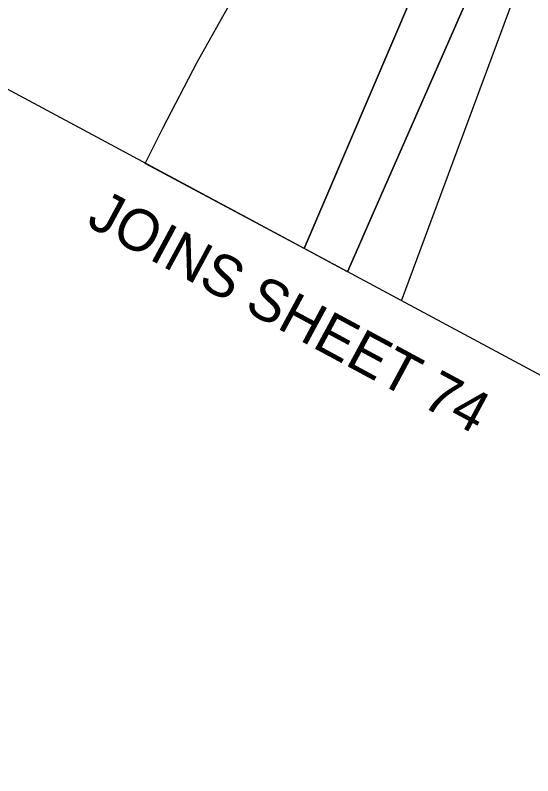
# Model space of a CAD drawing. Extents: x 3930721 to 3950824, y 220441 to 242861.
# Drawn here: x 3938420 to 3939041, y 223159 to 224073 of the extents above; entities that cross this region are included whole.
import ezdxf

# ---------------------------------------------------------------- set-up
doc = ezdxf.new("R2010")
doc.units = 0
for name, color, linetype in [('V-ANNO-TEXT', 7, 'Continuous'), ('V-GRID-FRAM', 7, 'Continuous'), ('V-TOPO-DPTH', 7, 'Continuous'), ('V-TOPO-MINR', 7, 'Continuous')]:
    doc.layers.add(name, color=color, linetype=linetype)

msp = doc.modelspace()

# ---------------------------------------------------------------- linework, layer by layer
at = {"layer": 'V-GRID-FRAM'}
msp.add_lwpolyline([(3948829.04, 235080.94), (3941569.42, 222286.79), (3934009.8, 226348.12), (3941449.59, 239338.56), (3948829.04, 235080.94)], dxfattribs=at)
at = {"layer": 'V-TOPO-DPTH'}
for p, q in [((3938766.8, 223792.47), (3938576.1, 223894.92)), ((3938819.02, 223764.41), (3938766.8, 223792.47))]:
    msp.add_line(p, q, dxfattribs=at)
for points in [[(3939914.93, 226384.46), (3939698.07, 225912.33), (3939668.88, 225848.66), (3939639.75, 225784.95), (3939610.72, 225721.2), (3939581.76, 225657.42), (3939532.95, 225549.74), (3939528.48, 225539.76), (3939524.05, 225529.76), (3939519.7, 225519.72), (3939183.49, 224595.65), (3939172.69, 224570.46), (3939161.75, 224545.31), (3938861.77, 223862.19), (3938846.99, 223828.49), (3938832.24, 223794.76), (3938819.02, 223764.41)], [(3938766.8, 223792.47), (3938950.29, 224221.96), (3938978.67, 224289.25), (3939006.62, 224356.72), (3939033.95, 224424.44), (3939060.85, 224492.33), (3939085.74, 224556), (3939099.84, 224592.2), (3939113.89, 224628.43), (3939127.85, 224664.68), (3939141.76, 224700.96), (3939199.55, 224852.24), (3939242.95, 224963.92), (3939287.2, 225075.25), (3939332.72, 225186.07), (3939379.09, 225296.55), (3939461.4, 225489.54), (3939473.96, 225518.77), (3939486.62, 225547.96), (3939499.43, 225577.08), (3939512.35, 225606.16), (3939815.82, 226284.77)], [(3939815.82, 226284.77), (3939512.35, 225606.16), (3939499.43, 225577.08), (3939486.62, 225547.96), (3939473.96, 225518.77), (3939461.4, 225489.54), (3939379.09, 225296.55), (3939332.72, 225186.07), (3939287.2, 225075.25), (3939242.95, 224963.92), (3939199.55, 224852.24), (3939141.76, 224700.96), (3939127.85, 224664.68), (3939113.89, 224628.43), (3939099.84, 224592.2), (3939085.74, 224556), (3939060.85, 224492.33), (3939033.95, 224424.44), (3939006.62, 224356.72), (3938978.67, 224289.25), (3938950.29, 224221.96), (3938766.8, 223792.47)], [(3938576.1, 223894.92), (3938597.07, 223937.1), (3938638.46, 224016.43), (3938681.88, 224094.57)], [(3938576.1, 223894.92), (3938597.07, 223937.1), (3938638.46, 224016.43), (3938681.88, 224094.57)]]:
    msp.add_lwpolyline(points, dxfattribs=at)
at = {"layer": 'V-TOPO-MINR'}
for points in [[(3938819.02, 223764.41), (3938832.24, 223794.76), (3938846.99, 223828.49), (3938861.77, 223862.19), (3939161.75, 224545.31), (3939172.69, 224570.46), (3939183.49, 224595.65), (3939519.7, 225519.72), (3939524.05, 225529.76), (3939528.48, 225539.76), (3939532.95, 225549.74), (3939581.76, 225657.42), (3939610.72, 225721.2), (3939639.75, 225784.95), (3939668.88, 225848.66), (3939698.07, 225912.33), (3939914.93, 226384.46)], [(3938766.8, 223792.47), (3938950.29, 224221.96), (3938978.67, 224289.25), (3939006.62, 224356.72), (3939033.95, 224424.44), (3939060.85, 224492.33), (3939085.74, 224556), (3939099.84, 224592.2), (3939113.89, 224628.43), (3939127.85, 224664.68), (3939141.76, 224700.96), (3939199.55, 224852.24), (3939242.95, 224963.92), (3939287.2, 225075.25), (3939332.72, 225186.07), (3939379.09, 225296.55), (3939461.4, 225489.54), (3939473.96, 225518.77), (3939486.62, 225547.96), (3939499.43, 225577.08), (3939512.35, 225606.16), (3939815.82, 226284.77)], [(3938883.81, 223729.61), (3939059.46, 224203.88), (3939083.56, 224267.45), (3939108.3, 224330.76), (3939134, 224393.68), (3939160.35, 224456.35), (3939179.2, 224500.24), (3939196.52, 224540.81), (3939213.73, 224581.42), (3939230.79, 224622.09), (3939247.73, 224662.82), (3939536.86, 225503.8)], [(3938576.1, 223894.92), (3938597.07, 223937.1), (3938638.46, 224016.43), (3938681.88, 224094.57)]]:
    msp.add_lwpolyline(points, dxfattribs=at)

# ---------------------------------------------------------------- texts
at = {"layer": 'V-ANNO-TEXT'}
msp.add_text('JOINS SHEET 74', height=50, rotation=331.66797, dxfattribs=at).set_placement((3938503.74, 223820.94))

doc.saveas('drawing.dxf')
